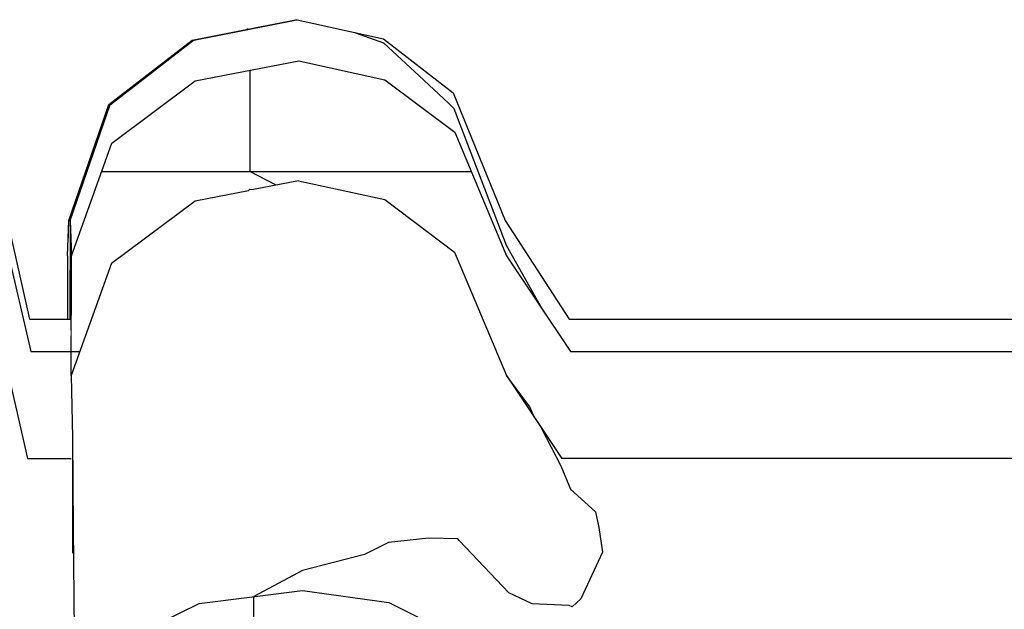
# Model space of a CAD drawing. Header units: millimetres. Extents: x -36478 to 31050, y -14815 to 11827.
# Tile 346 of 656: x -12914 to -12803, y 10863 to 10930. Entities that reach past the tile are written whole.
import ezdxf

# ---------------------------------------------------------------- set-up
doc = ezdxf.new("R2010")
doc.units = ezdxf.units.MM
doc.header["$MEASUREMENT"] = 0
doc.linetypes.add('Wipeout_Contour', pattern=[1000, 0, -1000])
doc.layers.add('Nové_Konstrukce - krov', color=7, linetype='Continuous')
doc.layers.add('Nové_Výplně - Povrchové', color=7, linetype='Continuous')

msp = doc.modelspace()

# ---------------------------------------------------------------- wipeouts: each hides what was drawn before it
at = {"color": 254, "linetype": 'Wipeout_Contour', "lineweight": 0, "ltscale": 67593.667535}
msp.add_wipeout([(-12883.24, 10929.58), (-12894.89, 10927.28), (-12894.72, 10927.28), (-12883.07, 10929.58)], dxfattribs=at).dxf.layer = 'Nové_Výplně - Povrchové'
at = {"color": 254, "linetype": 'Wipeout_Contour', "lineweight": 0, "ltscale": 50658.789591}
msp.add_wipeout([(-12888.41, 10910.47), (-12888.57, 10910.32), (-12887.99, 10910.43)], dxfattribs=at).dxf.layer = 'Nové_Výplně - Povrchové'
at = {"color": 254, "linetype": 'Wipeout_Contour', "lineweight": 0, "ltscale": 67581.770059}
msp.add_wipeout([(-12908.95, 10902.98), (-12908.94, 10895.83), (-12908.8, 10895.83), (-12908.81, 10906.95)], dxfattribs=at).dxf.layer = 'Nové_Výplně - Povrchové'
at = {"color": 254, "linetype": 'Wipeout_Contour', "lineweight": 0, "ltscale": 66972.602349}
msp.add_wipeout([(-12581.3, 10895.83), (-12846.86, 10895.83), (-12846.73, 10892.19), (-12581.16, 10892.19)], dxfattribs=at).dxf.layer = 'Nové_Výplně - Povrchové'
at = {"color": 254, "linetype": 'Wipeout_Contour', "lineweight": 0, "ltscale": 50646.274099}
msp.add_wipeout([(-12908.55, 10880.1), (-12908.61, 10880.1), (-12908.56, 10878.67)], dxfattribs=at).dxf.layer = 'Nové_Výplně - Povrchové'

# ---------------------------------------------------------------- next in the draw order: wipeouts: each hides what was drawn before it
at = {"color": 254, "linetype": 'Wipeout_Contour', "lineweight": 0, "ltscale": 67613.420102}
msp.add_wipeout([(-12894.89, 10927.28), (-12904.28, 10920.03), (-12904.11, 10920.03), (-12894.72, 10927.28)], dxfattribs=at).dxf.layer = 'Nové_Výplně - Povrchové'
at = {"color": 254, "linetype": 'Wipeout_Contour', "lineweight": 0, "ltscale": 67384.362141}
msp.add_wipeout([(-12846.86, 10895.83), (-12852.4, 10895.83), (-12852.27, 10892.19), (-12846.73, 10892.19)], dxfattribs=at).dxf.layer = 'Nové_Výplně - Povrchové'

# ---------------------------------------------------------------- next in the draw order: wipeouts: each hides what was drawn before it
at = {"color": 254, "linetype": 'Wipeout_Contour', "lineweight": 0, "ltscale": 67608.411597}
msp.add_wipeout([(-12904.28, 10920.03), (-12908.81, 10906.95), (-12908.66, 10906.95), (-12904.11, 10920.03)], dxfattribs=at).dxf.layer = 'Nové_Výplně - Povrchové'
at = {"color": 254, "linetype": 'Wipeout_Contour', "lineweight": 0, "ltscale": 67417.961589}
msp.add_wipeout([(-12852.4, 10895.83), (-12859.61, 10906.95), (-12859.47, 10902.98), (-12852.27, 10892.19)], dxfattribs=at).dxf.layer = 'Nové_Výplně - Povrchové'

# ---------------------------------------------------------------- next in the draw order: wipeouts: each hides what was drawn before it
at = {"color": 254, "linetype": 'Wipeout_Contour', "lineweight": 0, "ltscale": 67470.357477}
msp.add_wipeout([(-12859.61, 10906.95), (-12865.48, 10921.32), (-12865.31, 10916.91), (-12859.47, 10902.98)], dxfattribs=at).dxf.layer = 'Nové_Výplně - Povrchové'
at = {"color": 254, "linetype": 'Wipeout_Contour', "lineweight": 0, "ltscale": 67584.100159}
msp.add_wipeout([(-12908.81, 10906.95), (-12908.8, 10895.83), (-12908.67, 10895.83), (-12908.66, 10906.95)], dxfattribs=at).dxf.layer = 'Nové_Výplně - Povrchové'

# ---------------------------------------------------------------- next in the draw order: wipeouts: each hides what was drawn before it
at = {"color": 254, "linetype": 'Wipeout_Contour', "lineweight": 0, "ltscale": 67517.353448}
msp.add_wipeout([(-12865.48, 10921.32), (-12873.34, 10927.41), (-12873.17, 10922.82), (-12865.31, 10916.91)], dxfattribs=at).dxf.layer = 'Nové_Výplně - Povrchové'

# ---------------------------------------------------------------- next in the draw order: wipeouts: each hides what was drawn before it
at = {"color": 254, "linetype": 'Wipeout_Contour', "lineweight": 0, "ltscale": 67554.716824}
msp.add_wipeout([(-12873.34, 10927.41), (-12883.07, 10929.58), (-12882.9, 10924.93), (-12873.17, 10922.82)], dxfattribs=at).dxf.layer = 'Nové_Výplně - Povrchové'

# ---------------------------------------------------------------- next in the draw order: linework, layer by layer
at = {"layer": 'Nové_Konstrukce - krov', "color": 1, "linetype": 'Continuous', "lineweight": 25}
for p, q in [((-12876.58, 10928.14), (-12876.5, 10928.11)), ((-12876.5, 10928.11), (-12873.32, 10926.97)), ((-12873.32, 10926.97), (-12872.8, 10926.5))]:
    msp.add_line(p, q, dxfattribs=at)

# ---------------------------------------------------------------- next in the draw order: wipeouts: each hides what was drawn before it
at = {"color": 254, "linetype": 'Wipeout_Contour', "lineweight": 0, "ltscale": 67587.164163}
msp.add_wipeout([(-12883.07, 10929.58), (-12894.72, 10927.28), (-12894.55, 10922.69), (-12882.9, 10924.93)], dxfattribs=at).dxf.layer = 'Nové_Výplně - Povrchové'

# ---------------------------------------------------------------- next in the draw order: linework, layer by layer
at = {"layer": 'Nové_Konstrukce - krov', "color": 1, "linetype": 'Continuous', "lineweight": 25}
for p, q in [((-12888.61, 10928.5), (-12884.43, 10929.32)), ((-12884.43, 10929.32), (-12883.09, 10929.58)), ((-12883.24, 10929.58), (-12883.07, 10929.58)), ((-12883.07, 10929.58), (-12873.34, 10927.41)), ((-12888.61, 10928.5), (-12888.74, 10928.5))]:
    msp.add_line(p, q, dxfattribs=at)

# ---------------------------------------------------------------- next in the draw order: wipeouts: each hides what was drawn before it
at = {"color": 254, "linetype": 'Wipeout_Contour', "lineweight": 0, "ltscale": 67607.118835}
msp.add_wipeout([(-12894.72, 10927.28), (-12904.11, 10920.03), (-12903.96, 10915.66), (-12894.55, 10922.69)], dxfattribs=at).dxf.layer = 'Nové_Výplně - Povrchové'

# ---------------------------------------------------------------- next in the draw order: linework, layer by layer
at = {"layer": 'Nové_Konstrukce - krov', "color": 1, "linetype": 'Continuous', "lineweight": 25}
for p, q in [((-12894.89, 10927.28), (-12883.24, 10929.58)), ((-12894.77, 10927.28), (-12883.11, 10929.58))]:
    msp.add_line(p, q, dxfattribs=at)

# ---------------------------------------------------------------- next in the draw order: wipeouts: each hides what was drawn before it
at = {"color": 254, "linetype": 'Wipeout_Contour', "lineweight": 0, "ltscale": 67602.545583}
msp.add_wipeout([(-12904.11, 10920.03), (-12908.66, 10906.95), (-12908.51, 10902.98), (-12903.96, 10915.66)], dxfattribs=at).dxf.layer = 'Nové_Výplně - Povrchové'

# ---------------------------------------------------------------- next in the draw order: wipeouts: each hides what was drawn before it
at = {"color": 254, "linetype": 'Wipeout_Contour', "lineweight": 0, "ltscale": 67578.691383}
msp.add_wipeout([(-12908.67, 10895.83), (-12908.53, 10892.19), (-12908.51, 10902.98), (-12908.66, 10906.95)], dxfattribs=at).dxf.layer = 'Nové_Výplně - Povrchové'

# ---------------------------------------------------------------- next in the draw order: wipeouts: each hides what was drawn before it
at = {"color": 254, "linetype": 'Wipeout_Contour', "lineweight": 0, "ltscale": 553468.868916}
msp.add_wipeout([(-12908.51, 10902.98), (-12908.54, 10889.46), (-12903.98, 10902.14), (-12894.58, 10909.17), (-12888.57, 10910.32), (-12888.41, 10910.47), (-12887.99, 10910.43), (-12882.92, 10911.4), (-12873.2, 10909.3), (-12865.34, 10903.39), (-12859.49, 10889.46), (-12853.25, 10880.1), (-12575.68, 10880.1), (-12573.74, 10890.33), (-12567.01, 10891.86), (-12560.78, 10890.17), (-12558.46, 10880.1), (-12553.56, 10880.1), (-12553.54, 10889.42), (-12553.55, 10889.46), (-12552.56, 10892.19), (-12558.11, 10892.19), (-12560.76, 10903.69), (-12566.99, 10905.38), (-12573.72, 10903.86), (-12575.93, 10892.19), (-12852.27, 10892.19), (-12859.47, 10902.98), (-12865.31, 10916.91), (-12873.17, 10922.82), (-12882.9, 10924.93), (-12894.55, 10922.69), (-12903.96, 10915.66)], dxfattribs=at).dxf.layer = 'Nové_Výplně - Povrchové'

# ---------------------------------------------------------------- next in the draw order: linework, layer by layer
at = {"layer": 'Nové_Konstrukce - krov', "color": 1, "linetype": 'Continuous', "lineweight": 25}
for p, q in [((-12904.28, 10920.03), (-12894.89, 10927.28)), ((-12904.16, 10920.03), (-12894.77, 10927.28)), ((-12873.34, 10927.41), (-12865.48, 10921.32)), ((-12872.8, 10926.5), (-12869.3, 10923.27)), ((-12894.55, 10922.69), (-12882.9, 10924.93)), ((-12882.9, 10924.93), (-12873.17, 10922.82)), ((-12888.4, 10923.87), (-12888.42, 10912.46)), ((-12869.3, 10923.27), (-12866.03, 10920.19)), ((-12903.96, 10915.66), (-12894.55, 10922.69)), ((-12873.17, 10922.82), (-12865.31, 10916.91)), ((-12866.03, 10920.19), (-12865.41, 10919.59)), ((-12865.41, 10919.59), (-12863, 10913.31)), ((-12863, 10913.31), (-12860.22, 10906.05)), ((-12905.11, 10912.46), (-12863.45, 10912.46)), ((-12860.22, 10906.05), (-12859.51, 10904.16)), ((-12852.4, 10895.83), (-12846.86, 10895.83)), ((-12846.86, 10895.83), (-12581.3, 10895.83)), ((-12852.27, 10892.19), (-12846.73, 10892.19)), ((-12846.73, 10892.19), (-12581.16, 10892.19))]:
    msp.add_line(p, q, dxfattribs=at)

# ---------------------------------------------------------------- next in the draw order: wipeouts: each hides what was drawn before it
at = {"color": 254, "linetype": 'Wipeout_Contour', "lineweight": 0, "ltscale": 101308.119876}
msp.add_wipeout([(-12894.58, 10909.17), (-12894.43, 10900.97), (-12882.77, 10903.06), (-12882.92, 10911.4), (-12887.99, 10910.43), (-12888.57, 10910.32)], dxfattribs=at).dxf.layer = 'Nové_Výplně - Povrchové'
at = {"color": 254, "linetype": 'Wipeout_Contour', "lineweight": 0, "ltscale": 67529.999223}
msp.add_wipeout([(-12908.56, 10878.67), (-12908.45, 10872.35), (-12908.41, 10882.47), (-12908.54, 10889.46)], dxfattribs=at).dxf.layer = 'Nové_Výplně - Povrchové'
at = {"color": 254, "linetype": 'Wipeout_Contour', "lineweight": 0, "ltscale": 50518.045171}
msp.add_wipeout([(-12852.34, 10880.1), (-12853.25, 10880.1), (-12852.29, 10878.67)], dxfattribs=at).dxf.layer = 'Nové_Výplně - Povrchové'

# ---------------------------------------------------------------- next in the draw order: linework, layer by layer
at = {"layer": 'Nové_Konstrukce - krov', "color": 1, "linetype": 'Continuous', "lineweight": 25}
for p, q in [((-12885.43, 10910.92), (-12888.42, 10912.46)), ((-12888.41, 10910.47), (-12888.57, 10910.32)), ((-12888.41, 10910.47), (-12887.99, 10910.43))]:
    msp.add_line(p, q, dxfattribs=at)

# ---------------------------------------------------------------- next in the draw order: wipeouts: each hides what was drawn before it
at = {"color": 254, "linetype": 'Wipeout_Contour', "lineweight": 0, "ltscale": 67552.370012}
msp.add_wipeout([(-12903.98, 10902.14), (-12908.54, 10889.46), (-12908.41, 10882.47), (-12903.84, 10894.37)], dxfattribs=at).dxf.layer = 'Nové_Výplně - Povrchové'
at = {"color": 254, "linetype": 'Wipeout_Contour', "lineweight": 0, "ltscale": 84209.303002}
msp.add_wipeout([(-12859.49, 10889.46), (-12859.37, 10882.47), (-12852.18, 10872.35), (-12852.29, 10878.67), (-12853.25, 10880.1)], dxfattribs=at).dxf.layer = 'Nové_Výplně - Povrchové'

# ---------------------------------------------------------------- next in the draw order: linework, layer by layer
at = {"layer": 'Nové_Konstrukce - krov', "color": 1, "linetype": 'Continuous', "lineweight": 25}
msp.add_line((-12856.31, 10884.69), (-12856.86, 10885.94), dxfattribs=at)

# ---------------------------------------------------------------- next in the draw order: wipeouts: each hides what was drawn before it
at = {"color": 254, "linetype": 'Wipeout_Contour', "lineweight": 0, "ltscale": 67555.687366}
msp.add_wipeout([(-12894.58, 10909.17), (-12903.98, 10902.14), (-12903.84, 10894.37), (-12894.43, 10900.97)], dxfattribs=at).dxf.layer = 'Nové_Výplně - Povrchové'
at = {"color": 254, "linetype": 'Wipeout_Contour', "lineweight": 0, "ltscale": 67420.004132}
msp.add_wipeout([(-12859.49, 10889.46), (-12865.34, 10903.39), (-12865.2, 10895.54), (-12859.37, 10882.47)], dxfattribs=at).dxf.layer = 'Nové_Výplně - Povrchové'
at = {"color": 254, "linetype": 'Wipeout_Contour', "lineweight": 0, "ltscale": 67508.5471}
msp.add_wipeout([(-12908.41, 10882.47), (-12908.45, 10872.35), (-12908.34, 10863.11), (-12908.3, 10872.26)], dxfattribs=at).dxf.layer = 'Nové_Výplně - Povrchové'
at = {"color": 254, "linetype": 'Wipeout_Contour', "lineweight": 0, "ltscale": 67346.495138}
msp.add_wipeout([(-12852.34, 10880.1), (-12852.29, 10878.67), (-12846.75, 10878.67), (-12846.8, 10880.1)], dxfattribs=at).dxf.layer = 'Nové_Výplně - Povrchové'

# ---------------------------------------------------------------- next in the draw order: linework, layer by layer
at = {"layer": 'Nové_Konstrukce - krov', "color": 1, "linetype": 'Continuous', "lineweight": 25}
for p, q in [((-12894.58, 10909.17), (-12888.57, 10910.32)), ((-12859.51, 10904.16), (-12855.5, 10897.04))]:
    msp.add_line(p, q, dxfattribs=at)

# ---------------------------------------------------------------- next in the draw order: wipeouts: each hides what was drawn before it
at = {"color": 254, "linetype": 'Wipeout_Contour', "lineweight": 0, "ltscale": 67465.767145}
msp.add_wipeout([(-12865.34, 10903.39), (-12873.2, 10909.3), (-12873.05, 10901.09), (-12865.2, 10895.54)], dxfattribs=at).dxf.layer = 'Nové_Výplně - Povrchové'
at = {"color": 254, "linetype": 'Wipeout_Contour', "lineweight": 0, "ltscale": 67528.560622}
msp.add_wipeout([(-12908.41, 10882.47), (-12908.3, 10872.26), (-12903.71, 10883.01), (-12903.84, 10894.37)], dxfattribs=at).dxf.layer = 'Nové_Výplně - Povrchové'
at = {"color": 254, "linetype": 'Wipeout_Contour', "lineweight": 0, "ltscale": 67336.233578}
msp.add_wipeout([(-12846.75, 10878.67), (-12852.29, 10878.67), (-12852.18, 10872.35), (-12846.64, 10872.35)], dxfattribs=at).dxf.layer = 'Nové_Výplně - Povrchové'

# ---------------------------------------------------------------- next in the draw order: linework, layer by layer
at = {"layer": 'Nové_Konstrukce - krov', "color": 1, "linetype": 'Continuous', "lineweight": 25}
for p, q in [((-12865.48, 10921.32), (-12859.61, 10906.95)), ((-12865.31, 10916.91), (-12859.47, 10902.98))]:
    msp.add_line(p, q, dxfattribs=at)

# ---------------------------------------------------------------- next in the draw order: wipeouts: each hides what was drawn before it
at = {"color": 254, "linetype": 'Wipeout_Contour', "lineweight": 0, "ltscale": 67502.647848}
msp.add_wipeout([(-12873.2, 10909.3), (-12882.92, 10911.4), (-12882.77, 10903.06), (-12873.05, 10901.09)], dxfattribs=at).dxf.layer = 'Nové_Výplně - Povrchové'
at = {"color": 254, "linetype": 'Wipeout_Contour', "lineweight": 0, "ltscale": 67571.638438}
msp.add_wipeout([(-12913.24, 10895.83), (-12913.1, 10892.19), (-12908.53, 10892.19), (-12908.67, 10895.83)], dxfattribs=at).dxf.layer = 'Nové_Výplně - Povrchové'
at = {"color": 254, "linetype": 'Wipeout_Contour', "lineweight": 0, "ltscale": 67347.648106}
msp.add_wipeout([(-12852.18, 10872.35), (-12859.37, 10882.47), (-12859.26, 10872.26), (-12852.08, 10863.11)], dxfattribs=at).dxf.layer = 'Nové_Výplně - Povrchové'
at = {"color": 254, "linetype": 'Wipeout_Contour', "lineweight": 0, "ltscale": 66934.501564}
msp.add_wipeout([(-12846.8, 10880.1), (-12846.75, 10878.67), (-12581.19, 10878.67), (-12581.24, 10880.1)], dxfattribs=at).dxf.layer = 'Nové_Výplně - Povrchové'
at = {"color": 254, "linetype": 'Wipeout_Contour', "lineweight": 0, "ltscale": 67479.605397}
msp.add_wipeout([(-12908.2, 10859.13), (-12908.3, 10872.26), (-12908.34, 10863.11), (-12908.25, 10851.24)], dxfattribs=at).dxf.layer = 'Nové_Výplně - Povrchové'

# ---------------------------------------------------------------- next in the draw order: linework, layer by layer
at = {"layer": 'Nové_Konstrukce - krov', "color": 1, "linetype": 'Continuous', "lineweight": 25}
for p, q in [((-12882.92, 10911.4), (-12887.99, 10910.43)), ((-12882.92, 10911.4), (-12873.2, 10909.3)), ((-12855.53, 10883.51), (-12853.36, 10879.27)), ((-12575.68, 10880.1), (-12853.25, 10880.1)), ((-12853.36, 10879.27), (-12852.26, 10876.66)), ((-12852.26, 10876.66), (-12849.43, 10874.12))]:
    msp.add_line(p, q, dxfattribs=at)

# ---------------------------------------------------------------- next in the draw order: wipeouts: each hides what was drawn before it
at = {"color": 254, "linetype": 'Wipeout_Contour', "lineweight": 0, "ltscale": 67597.735947}
msp.add_wipeout([(-12913.24, 10895.83), (-12915.9, 10907.69), (-12915.75, 10903.69), (-12913.1, 10892.19)], dxfattribs=at).dxf.layer = 'Nové_Výplně - Povrchové'
at = {"color": 254, "linetype": 'Wipeout_Contour', "lineweight": 0, "ltscale": 67508.400839}
msp.add_wipeout([(-12882.64, 10890.87), (-12882.77, 10903.06), (-12894.43, 10900.97), (-12894.3, 10888.98)], dxfattribs=at).dxf.layer = 'Nové_Výplně - Povrchové'
at = {"color": 254, "linetype": 'Wipeout_Contour', "lineweight": 0, "ltscale": 67396.022843}
msp.add_wipeout([(-12865.2, 10895.54), (-12865.07, 10884.07), (-12859.26, 10872.26), (-12859.37, 10882.47)], dxfattribs=at).dxf.layer = 'Nové_Výplně - Povrchové'
at = {"color": 254, "linetype": 'Wipeout_Contour', "lineweight": 0, "ltscale": 66924.179123}
msp.add_wipeout([(-12581.19, 10878.67), (-12846.75, 10878.67), (-12846.64, 10872.35), (-12581.08, 10872.35)], dxfattribs=at).dxf.layer = 'Nové_Výplně - Povrchové'

# ---------------------------------------------------------------- next in the draw order: linework, layer by layer
at = {"layer": 'Nové_Konstrukce - krov', "color": 1, "linetype": 'Continuous', "lineweight": 25}
for p, q in [((-12903.98, 10902.14), (-12894.58, 10909.17)), ((-12859.61, 10906.95), (-12852.4, 10895.83)), ((-12859.47, 10902.98), (-12852.27, 10892.19)), ((-12856.86, 10885.94), (-12859.49, 10889.46))]:
    msp.add_line(p, q, dxfattribs=at)

# ---------------------------------------------------------------- next in the draw order: wipeouts: each hides what was drawn before it
at = {"color": 254, "linetype": 'Wipeout_Contour', "lineweight": 0, "ltscale": 67439.807077}
msp.add_wipeout([(-12865.07, 10884.07), (-12865.2, 10895.54), (-12873.05, 10901.09), (-12872.92, 10889.09)], dxfattribs=at).dxf.layer = 'Nové_Výplně - Povrchové'
at = {"color": 254, "linetype": 'Wipeout_Contour', "lineweight": 0, "ltscale": 67529.898594}
msp.add_wipeout([(-12894.3, 10888.98), (-12894.43, 10900.97), (-12903.84, 10894.37), (-12903.71, 10883.01)], dxfattribs=at).dxf.layer = 'Nové_Výplně - Povrchové'
at = {"color": 254, "linetype": 'Wipeout_Contour', "lineweight": 0, "ltscale": 67315.808768}
msp.add_wipeout([(-12846.64, 10872.35), (-12852.18, 10872.35), (-12852.08, 10863.11), (-12846.54, 10863.11)], dxfattribs=at).dxf.layer = 'Nové_Výplně - Povrchové'

# ---------------------------------------------------------------- next in the draw order: linework, layer by layer
at = {"layer": 'Nové_Konstrukce - krov', "color": 1, "linetype": 'Continuous', "lineweight": 25}
for p, q in [((-12849.43, 10874.12), (-12849.06, 10872.35)), ((-12849.06, 10872.35), (-12848.67, 10869.57)), ((-12848.67, 10869.57), (-12851.1, 10864.29))]:
    msp.add_line(p, q, dxfattribs=at)

# ---------------------------------------------------------------- next in the draw order: wipeouts: each hides what was drawn before it
at = {"color": 254, "linetype": 'Wipeout_Contour', "lineweight": 0, "ltscale": 67475.895434}
msp.add_wipeout([(-12872.92, 10889.09), (-12873.05, 10901.09), (-12882.77, 10903.06), (-12882.64, 10890.87)], dxfattribs=at).dxf.layer = 'Nové_Výplně - Povrchové'
at = {"color": 254, "linetype": 'Wipeout_Contour', "lineweight": 0, "ltscale": 67496.442064}
msp.add_wipeout([(-12903.71, 10883.01), (-12908.3, 10872.26), (-12908.2, 10859.13), (-12903.6, 10868.42)], dxfattribs=at).dxf.layer = 'Nové_Výplně - Povrchové'
at = {"color": 254, "linetype": 'Wipeout_Contour', "lineweight": 0, "ltscale": 67318.632868}
msp.add_wipeout([(-12851.99, 10851.24), (-12852.08, 10863.11), (-12859.26, 10872.26), (-12859.15, 10859.13)], dxfattribs=at).dxf.layer = 'Nové_Výplně - Povrchové'
at = {"color": 254, "linetype": 'Wipeout_Contour', "lineweight": 0, "ltscale": 66903.631261}
msp.add_wipeout([(-12581.08, 10872.35), (-12846.64, 10872.35), (-12846.54, 10863.11), (-12580.97, 10863.11)], dxfattribs=at).dxf.layer = 'Nové_Výplně - Povrchové'

# ---------------------------------------------------------------- next in the draw order: linework, layer by layer
at = {"layer": 'Nové_Konstrukce - krov', "color": 1, "linetype": 'Continuous', "lineweight": 25}
msp.add_line((-12873.2, 10909.3), (-12865.34, 10903.39), dxfattribs=at)

# ---------------------------------------------------------------- next in the draw order: wipeouts: each hides what was drawn before it
at = {"color": 254, "linetype": 'Wipeout_Contour', "lineweight": 0, "ltscale": 562698.855324}
msp.add_wipeout([(-13263.53, 10892.19), (-13262.55, 10892.19), (-13258.97, 10902.14), (-13249.57, 10909.17), (-13243.56, 10910.32), (-13243.4, 10910.47), (-13242.98, 10910.43), (-13237.91, 10911.4), (-13228.19, 10909.3), (-13220.33, 10903.39), (-13214.49, 10889.46), (-13208.24, 10880.1), (-12930.67, 10880.1), (-12928.74, 10890.33), (-12922.01, 10891.86), (-12915.77, 10890.17), (-12913.46, 10880.1), (-12908.55, 10880.1), (-12908.54, 10889.46), (-12908.53, 10892.19), (-12913.1, 10892.19), (-12915.75, 10903.69), (-12921.98, 10905.38), (-12928.71, 10903.86), (-12930.92, 10892.19), (-13207.26, 10892.19), (-13214.46, 10902.98), (-13220.31, 10916.91), (-13228.17, 10922.82), (-13237.89, 10924.93), (-13249.55, 10922.69), (-13258.95, 10915.66), (-13263.51, 10902.98)], dxfattribs=at).dxf.layer = 'Nové_Výplně - Povrchové'
at = {"color": 254, "linetype": 'Wipeout_Contour', "lineweight": 0, "ltscale": 67472.344109}
msp.add_wipeout([(-12882.64, 10890.87), (-12894.3, 10888.98), (-12894.18, 10873.56), (-12882.52, 10875.2)], dxfattribs=at).dxf.layer = 'Nové_Výplně - Povrchové'
at = {"color": 254, "linetype": 'Wipeout_Contour', "lineweight": 0, "ltscale": 67363.672021}
msp.add_wipeout([(-12865.07, 10884.07), (-12864.96, 10869.33), (-12859.15, 10859.13), (-12859.26, 10872.26)], dxfattribs=at).dxf.layer = 'Nové_Výplně - Povrchové'
at = {"color": 254, "linetype": 'Wipeout_Contour', "lineweight": 0, "ltscale": 67288.249814}
msp.add_wipeout([(-12846.45, 10851.24), (-12846.54, 10863.11), (-12852.08, 10863.11), (-12851.99, 10851.24)], dxfattribs=at).dxf.layer = 'Nové_Výplně - Povrchové'

# ---------------------------------------------------------------- next in the draw order: linework, layer by layer
at = {"layer": 'Nové_Konstrukce - krov', "color": 1, "linetype": 'Continuous', "lineweight": 25}
for p, q in [((-12908.81, 10906.95), (-12904.28, 10920.03)), ((-12908.7, 10906.95), (-12904.16, 10920.03)), ((-12908.51, 10902.98), (-12903.96, 10915.66)), ((-12915.9, 10907.69), (-12913.24, 10895.83)), ((-12908.95, 10902.98), (-12908.81, 10906.95)), ((-12908.81, 10906.95), (-12908.66, 10906.95)), ((-12908.67, 10906.95), (-12908.69, 10895.83)), ((-12908.66, 10906.95), (-12908.51, 10902.98)), ((-12915.75, 10903.69), (-12913.1, 10892.19)), ((-12908.95, 10902.98), (-12908.94, 10895.83)), ((-12908.54, 10889.46), (-12908.51, 10902.98)), ((-12913.24, 10895.83), (-12908.67, 10895.83)), ((-12913.1, 10892.19), (-12907.55, 10892.19)), ((-12908.54, 10889.46), (-12908.41, 10882.47)), ((-12859.49, 10889.46), (-12853.25, 10880.1)), ((-12852.41, 10863.54), (-12856.59, 10863.74)), ((-12852.08, 10863.41), (-12852.41, 10863.54)), ((-12851.1, 10864.29), (-12852.08, 10863.41))]:
    msp.add_line(p, q, dxfattribs=at)

# ---------------------------------------------------------------- next in the draw order: wipeouts: each hides what was drawn before it
at = {"color": 254, "linetype": 'Wipeout_Contour', "lineweight": 0, "ltscale": 67495.109177}
msp.add_wipeout([(-12894.3, 10888.98), (-12903.71, 10883.01), (-12903.6, 10868.42), (-12894.18, 10873.56)], dxfattribs=at).dxf.layer = 'Nové_Výplně - Povrchové'
at = {"color": 254, "linetype": 'Wipeout_Contour', "lineweight": 0, "ltscale": 67404.785783}
msp.add_wipeout([(-12865.07, 10884.07), (-12872.92, 10889.09), (-12872.8, 10873.66), (-12864.96, 10869.33)], dxfattribs=at).dxf.layer = 'Nové_Výplně - Povrchové'
at = {"color": 254, "linetype": 'Wipeout_Contour', "lineweight": 0, "ltscale": 50656.923757}
msp.add_wipeout([(-12913.46, 10880.1), (-12913.13, 10878.67), (-12913.18, 10880.1)], dxfattribs=at).dxf.layer = 'Nové_Výplně - Povrchové'
at = {"color": 254, "linetype": 'Wipeout_Contour', "lineweight": 0, "ltscale": 66875.904597}
msp.add_wipeout([(-12580.88, 10851.24), (-12580.97, 10863.11), (-12846.54, 10863.11), (-12846.45, 10851.24)], dxfattribs=at).dxf.layer = 'Nové_Výplně - Povrchové'

# ---------------------------------------------------------------- next in the draw order: linework, layer by layer
at = {"layer": 'Nové_Konstrukce - krov', "color": 1, "linetype": 'Continuous', "lineweight": 25}
for p, q in [((-12865.34, 10903.39), (-12859.49, 10889.46)), ((-12903.98, 10902.14), (-12908.54, 10889.46))]:
    msp.add_line(p, q, dxfattribs=at)

# ---------------------------------------------------------------- next in the draw order: wipeouts: each hides what was drawn before it
at = {"color": 254, "linetype": 'Wipeout_Contour', "lineweight": 0, "ltscale": 67439.804338}
msp.add_wipeout([(-12872.92, 10889.09), (-12882.64, 10890.87), (-12882.52, 10875.2), (-12872.8, 10873.66)], dxfattribs=at).dxf.layer = 'Nové_Výplně - Povrchové'
at = {"color": 254, "linetype": 'Wipeout_Contour', "lineweight": 0, "ltscale": 67533.876196}
msp.add_wipeout([(-12913.18, 10880.1), (-12913.13, 10878.67), (-12908.56, 10878.67), (-12908.61, 10880.1)], dxfattribs=at).dxf.layer = 'Nové_Výplně - Povrchové'
at = {"color": 254, "linetype": 'Wipeout_Contour', "lineweight": 0, "ltscale": 67323.949317}
msp.add_wipeout([(-12864.96, 10869.33), (-12864.86, 10851.76), (-12859.07, 10843.49), (-12859.15, 10859.13)], dxfattribs=at).dxf.layer = 'Nové_Výplně - Povrchové'
at = {"color": 254, "linetype": 'Wipeout_Contour', "lineweight": 0, "ltscale": 67457.004806}
msp.add_wipeout([(-12908.2, 10859.13), (-12908.12, 10843.49), (-12903.51, 10851.02), (-12903.6, 10868.42)], dxfattribs=at).dxf.layer = 'Nové_Výplně - Povrchové'

# ---------------------------------------------------------------- next in the draw order: linework, layer by layer
at = {"layer": 'Nové_Konstrukce - krov', "color": 1, "linetype": 'Continuous', "lineweight": 25}
msp.add_line((-12856.59, 10863.74), (-12859.2, 10864.96), dxfattribs=at)

# ---------------------------------------------------------------- next in the draw order: wipeouts: each hides what was drawn before it
at = {"color": 254, "linetype": 'Wipeout_Contour', "lineweight": 0, "ltscale": 84435.138486}
msp.add_wipeout([(-12915.77, 10890.17), (-12915.65, 10883.14), (-12913.01, 10872.35), (-12913.13, 10878.67), (-12913.46, 10880.1)], dxfattribs=at).dxf.layer = 'Nové_Výplně - Povrchové'
at = {"color": 254, "linetype": 'Wipeout_Contour', "lineweight": 0, "ltscale": 67428.072419}
msp.add_wipeout([(-12882.42, 10856.52), (-12882.52, 10875.2), (-12894.18, 10873.56), (-12894.08, 10855.19)], dxfattribs=at).dxf.layer = 'Nové_Výplně - Povrchové'
at = {"color": 254, "linetype": 'Wipeout_Contour', "lineweight": 0, "ltscale": 67361.785004}
msp.add_wipeout([(-12864.86, 10851.76), (-12864.96, 10869.33), (-12872.8, 10873.66), (-12872.7, 10855.27)], dxfattribs=at).dxf.layer = 'Nové_Výplně - Povrchové'

# ---------------------------------------------------------------- next in the draw order: linework, layer by layer
at = {"layer": 'Nové_Konstrukce - krov', "color": 1, "linetype": 'Continuous', "lineweight": 25}
for p, q in [((-12864.97, 10871.05), (-12868.22, 10871.13)), ((-12864.82, 10870.86), (-12864.97, 10871.05)), ((-12859.2, 10864.96), (-12864.82, 10870.86)), ((-12887.92, 10855.89), (-12887.97, 10864.56))]:
    msp.add_line(p, q, dxfattribs=at)

# ---------------------------------------------------------------- next in the draw order: wipeouts: each hides what was drawn before it
at = {"color": 254, "linetype": 'Wipeout_Contour', "lineweight": 0, "ltscale": 67523.641927}
msp.add_wipeout([(-12913.13, 10878.67), (-12913.01, 10872.35), (-12908.45, 10872.35), (-12908.56, 10878.67)], dxfattribs=at).dxf.layer = 'Nové_Výplně - Povrchové'
at = {"color": 254, "linetype": 'Wipeout_Contour', "lineweight": 0, "ltscale": 67395.490306}
msp.add_wipeout([(-12872.7, 10855.27), (-12872.8, 10873.66), (-12882.52, 10875.2), (-12882.42, 10856.52)], dxfattribs=at).dxf.layer = 'Nové_Výplně - Povrchové'
at = {"color": 254, "linetype": 'Wipeout_Contour', "lineweight": 0, "ltscale": 67452.39356}
msp.add_wipeout([(-12894.08, 10855.19), (-12894.18, 10873.56), (-12903.6, 10868.42), (-12903.51, 10851.02)], dxfattribs=at).dxf.layer = 'Nové_Výplně - Povrchové'

# ---------------------------------------------------------------- next in the draw order: linework, layer by layer
at = {"layer": 'Nové_Konstrukce - krov', "color": 1, "linetype": 'Continuous', "lineweight": 25}
for p, q in [((-12868.22, 10871.13), (-12872.78, 10870.64)), ((-12872.78, 10870.64), (-12875.47, 10869.28)), ((-12875.47, 10869.28), (-12882.48, 10867.49)), ((-12882.48, 10867.49), (-12887.97, 10864.56)), ((-12894.13, 10863.78), (-12882.46, 10865.25)), ((-12882.46, 10865.25), (-12872.75, 10863.87)), ((-12903.55, 10859.15), (-12894.13, 10863.78)), ((-12872.75, 10863.87), (-12864.91, 10859.97))]:
    msp.add_line(p, q, dxfattribs=at)

# ---------------------------------------------------------------- next in the draw order: wipeouts: each hides what was drawn before it
at = {"color": 254, "linetype": 'Wipeout_Contour', "lineweight": 0, "ltscale": 67527.487717}
msp.add_wipeout([(-12913.01, 10872.35), (-12915.65, 10883.14), (-12915.53, 10872.87), (-12912.91, 10863.11)], dxfattribs=at).dxf.layer = 'Nové_Výplně - Povrchové'

# ---------------------------------------------------------------- next in the draw order: linework, layer by layer
at = {"layer": 'Nové_Konstrukce - krov', "color": 1, "linetype": 'Continuous', "lineweight": 25}
for p, q in [((-12915.77, 10890.17), (-12913.46, 10880.1)), ((-12913.46, 10880.1), (-12908.55, 10880.1))]:
    msp.add_line(p, q, dxfattribs=at)

# ---------------------------------------------------------------- next in the draw order: wipeouts: each hides what was drawn before it
at = {"color": 254, "linetype": 'Wipeout_Contour', "lineweight": 0, "ltscale": 67503.272266}
msp.add_wipeout([(-12913.01, 10872.35), (-12912.91, 10863.11), (-12908.34, 10863.11), (-12908.45, 10872.35)], dxfattribs=at).dxf.layer = 'Nové_Výplně - Povrchové'

# ---------------------------------------------------------------- next in the draw order: linework, layer by layer
at = {"layer": 'Nové_Konstrukce - krov', "color": 1, "linetype": 'Continuous', "lineweight": 25}
for p, q in [((-12908.41, 10882.47), (-12908.3, 10872.26)), ((-12908.39, 10880.57), (-12908.41, 10869.45)), ((-12908.3, 10872.26), (-12908.2, 10859.13))]:
    msp.add_line(p, q, dxfattribs=at)

# ---------------------------------------------------------------- next in the draw order: wipeouts: each hides what was drawn before it
at = {"color": 254, "linetype": 'Wipeout_Contour', "lineweight": 0, "ltscale": 67498.450622}
msp.add_wipeout([(-12912.82, 10851.24), (-12912.91, 10863.11), (-12915.53, 10872.87), (-12915.43, 10859.66)], dxfattribs=at).dxf.layer = 'Nové_Výplně - Povrchové'

doc.saveas('drawing.dxf')
